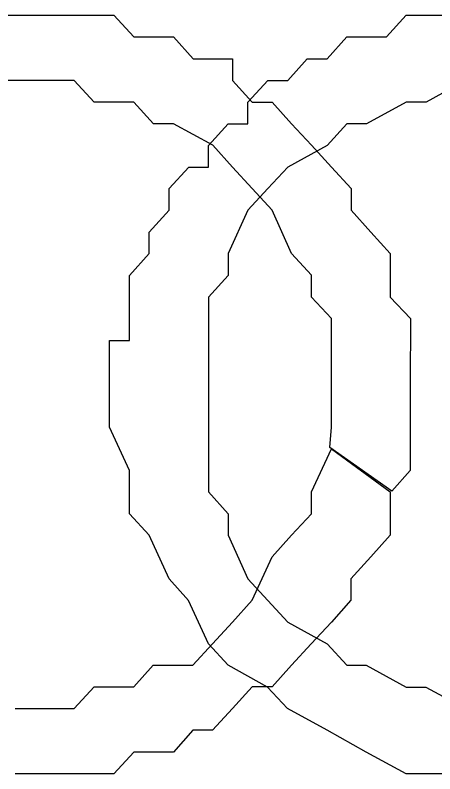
# Model space of a CAD drawing. Extents: x -574342 to -507939, y -1144044 to -1123894.
# Drawn here: x -508075.418 to -508072.695, y -1143957.519 to -1143952.594 of the extents above; entities that cross this region are included whole.
import ezdxf

# ---------------------------------------------------------------- set-up
doc = ezdxf.new("R2010")
doc.units = 0
doc.layers.add('00_1_50_rozpiska', color=7, linetype='Continuous')

msp = doc.modelspace()

# ---------------------------------------------------------------- linework, layer by layer
at = {"layer": '00_1_50_rozpiska'}
for p, q in [((-508075.5481, -1143952.5935), (-508075.4177, -1143952.5935)), ((-508075.5481, -1143952.5935), (-508075.4177, -1143952.5935)), ((-508075.4177, -1143952.5935), (-508075.2902, -1143952.5935)), ((-508075.4177, -1143952.5935), (-508075.2902, -1143952.5935)), ((-508075.2902, -1143952.5935), (-508075.1603, -1143952.5936)), ((-508075.2902, -1143952.5935), (-508075.1603, -1143952.5936)), ((-508075.1603, -1143952.5936), (-508075.0346, -1143952.5936)), ((-508075.1603, -1143952.5936), (-508075.0346, -1143952.5936)), ((-508075.0346, -1143952.5936), (-508074.9059, -1143952.5936)), ((-508075.0346, -1143952.5936), (-508074.9059, -1143952.5936)), ((-508074.9059, -1143952.5936), (-508074.7773, -1143952.5936)), ((-508074.9059, -1143952.5936), (-508074.7773, -1143952.5936)), ((-508074.7773, -1143952.5936), (-508074.6474, -1143952.734)), ((-508074.7773, -1143952.5936), (-508074.6474, -1143952.734)), ((-508074.6474, -1143952.734), (-508074.5211, -1143952.734)), ((-508074.6474, -1143952.734), (-508074.5211, -1143952.734)), ((-508074.5211, -1143952.734), (-508074.3907, -1143952.734)), ((-508074.5211, -1143952.734), (-508074.3907, -1143952.734)), ((-508074.3907, -1143952.734), (-508074.2638, -1143952.8768)), ((-508074.3907, -1143952.734), (-508074.2638, -1143952.8768)), ((-508074.2638, -1143952.8768), (-508074.1363, -1143952.8768)), ((-508074.2638, -1143952.8768), (-508074.1363, -1143952.8768)), ((-508074.1363, -1143952.8768), (-508074.0076, -1143952.8769)), ((-508074.1363, -1143952.8768), (-508074.0076, -1143952.8769)), ((-508074.0076, -1143952.8769), (-508074.0076, -1143953.0172)), ((-508074.0076, -1143952.8769), (-508074.0076, -1143953.0172)), ((-508075.2902, -1143953.0171), (-508075.5482, -1143953.0171)), ((-508075.2902, -1143953.0171), (-508075.5482, -1143953.0171)), ((-508075.0347, -1143953.0171), (-508075.2902, -1143953.0171)), ((-508075.0347, -1143953.0171), (-508075.2902, -1143953.0171)), ((-508074.906, -1143953.1581), (-508075.0347, -1143953.0171)), ((-508074.906, -1143953.1581), (-508075.0347, -1143953.0171)), ((-508074.0076, -1143953.0172), (-508073.8802, -1143953.1582)), ((-508074.0076, -1143953.0172), (-508073.8802, -1143953.1582)), ((-508074.6475, -1143953.1582), (-508074.906, -1143953.1581)), ((-508074.6475, -1143953.1582), (-508074.906, -1143953.1581)), ((-508074.5212, -1143953.298), (-508074.6475, -1143953.1582)), ((-508074.5212, -1143953.298), (-508074.6475, -1143953.1582)), ((-508073.8802, -1143953.1582), (-508073.7509, -1143953.1583)), ((-508073.8802, -1143953.1582), (-508073.7509, -1143953.1583)), ((-508073.7509, -1143953.1583), (-508073.624, -1143953.2981)), ((-508073.7509, -1143953.1583), (-508073.624, -1143953.2981)), ((-508074.3907, -1143953.298), (-508074.5212, -1143953.298)), ((-508074.3907, -1143953.298), (-508074.5212, -1143953.298)), ((-508074.1364, -1143953.4384), (-508074.3907, -1143953.298)), ((-508074.1364, -1143953.4384), (-508074.3907, -1143953.298)), ((-508073.624, -1143953.2981), (-508073.496, -1143953.4385)), ((-508073.624, -1143953.2981), (-508073.624, -1143953.2981)), ((-508073.624, -1143953.2981), (-508073.496, -1143953.4385)), ((-508074.0077, -1143953.58), (-508074.1364, -1143953.4384)), ((-508074.0077, -1143953.58), (-508074.1364, -1143953.4384)), ((-508073.496, -1143953.4385), (-508073.3661, -1143953.5801)), ((-508073.496, -1143953.4385), (-508073.3661, -1143953.5801)), ((-508073.8802, -1143953.7186), (-508074.0077, -1143953.58)), ((-508073.8802, -1143953.7186), (-508074.0077, -1143953.58)), ((-508073.3661, -1143953.5801), (-508073.2386, -1143953.7187)), ((-508073.3661, -1143953.5801), (-508073.3661, -1143953.5801)), ((-508073.3661, -1143953.5801), (-508073.2386, -1143953.7187)), ((-508073.751, -1143953.8602), (-508073.8802, -1143953.7186)), ((-508073.751, -1143953.8602), (-508073.8802, -1143953.7186)), ((-508073.2386, -1143953.7187), (-508073.2387, -1143953.8603)), ((-508073.2386, -1143953.7187), (-508073.2387, -1143953.8603)), ((-508073.6241, -1143954.1416), (-508073.751, -1143953.8602)), ((-508073.6241, -1143954.1416), (-508073.751, -1143953.8602)), ((-508073.2387, -1143953.8603), (-508073.1106, -1143954.0019)), ((-508073.2387, -1143953.8603), (-508073.1106, -1143954.0019)), ((-508073.1106, -1143954.0019), (-508072.9843, -1143954.1417)), ((-508073.1106, -1143954.0019), (-508073.1106, -1143954.0019)), ((-508073.1106, -1143954.0019), (-508072.9843, -1143954.1417)), ((-508073.4961, -1143954.2826), (-508073.6241, -1143954.1416)), ((-508073.4961, -1143954.2826), (-508073.6241, -1143954.1416)), ((-508072.9843, -1143954.1417), (-508072.9843, -1143954.2827)), ((-508072.9843, -1143954.1417), (-508072.9843, -1143954.2827)), ((-508073.4961, -1143954.4248), (-508073.4961, -1143954.2826)), ((-508073.4961, -1143954.4248), (-508073.4961, -1143954.2826)), ((-508072.9843, -1143954.2827), (-508072.9844, -1143954.4248)), ((-508072.9843, -1143954.2827), (-508072.9844, -1143954.4248)), ((-508073.3662, -1143954.5628), (-508073.4961, -1143954.4248)), ((-508073.3662, -1143954.5628), (-508073.4961, -1143954.4248)), ((-508072.9844, -1143954.4248), (-508072.8539, -1143954.5629)), ((-508072.9844, -1143954.4248), (-508072.8539, -1143954.5629)), ((-508073.3663, -1143954.8442), (-508073.3662, -1143954.5628)), ((-508073.3663, -1143954.8442), (-508073.3662, -1143954.5628)), ((-508072.8539, -1143954.5629), (-508072.8539, -1143954.7051)), ((-508072.8539, -1143954.5629), (-508072.8539, -1143954.7051)), ((-508072.8539, -1143954.7051), (-508072.854, -1143954.8443)), ((-508072.8539, -1143954.7051), (-508072.854, -1143954.8443)), ((-508072.8539, -1143954.7051), (-508072.8539, -1143954.7051)), ((-508073.3663, -1143954.9852), (-508073.3663, -1143954.8442)), ((-508073.3663, -1143954.9852), (-508073.3663, -1143954.8442)), ((-508072.854, -1143954.8443), (-508072.854, -1143954.9852)), ((-508072.854, -1143954.8443), (-508072.854, -1143954.9852)), ((-508073.3663, -1143955.2677), (-508073.3663, -1143954.9852)), ((-508073.3663, -1143955.2677), (-508073.3663, -1143954.9852)), ((-508072.854, -1143954.9852), (-508072.854, -1143955.1268)), ((-508072.854, -1143954.9852), (-508072.854, -1143955.1268)), ((-508072.854, -1143955.1268), (-508072.854, -1143955.2678)), ((-508072.854, -1143955.1268), (-508072.854, -1143955.2678)), ((-508073.3758, -1143955.4004), (-508073.3663, -1143955.2677)), ((-508072.854, -1143955.2678), (-508072.854, -1143955.4088)), ((-508072.854, -1143955.2678), (-508072.854, -1143955.4088)), ((-508073.4963, -1143955.6889), (-508073.3664, -1143955.4087)), ((-508073.4963, -1143955.6889), (-508073.3664, -1143955.4087)), ((-508072.9738, -1143955.6848), (-508073.3758, -1143955.4004)), ((-508073.3664, -1143955.4087), (-508072.9845, -1143955.689)), ((-508072.854, -1143955.4088), (-508072.854, -1143955.5498)), ((-508072.854, -1143955.4088), (-508072.854, -1143955.5498)), ((-508072.854, -1143955.5498), (-508072.9738, -1143955.6848)), ((-508073.4963, -1143955.8305), (-508073.4963, -1143955.6889)), ((-508073.4963, -1143955.8305), (-508073.4963, -1143955.6889)), ((-508072.9845, -1143955.689), (-508072.9845, -1143955.8305)), ((-508072.9845, -1143955.689), (-508072.9845, -1143955.689)), ((-508072.9845, -1143955.689), (-508072.9845, -1143955.8305)), ((-508073.6244, -1143955.9691), (-508073.4963, -1143955.8305)), ((-508073.6244, -1143955.9691), (-508073.4963, -1143955.8305)), ((-508072.9845, -1143955.8305), (-508072.9846, -1143955.9692)), ((-508072.9845, -1143955.8305), (-508072.9846, -1143955.9692)), ((-508073.7513, -1143956.1112), (-508073.6244, -1143955.9691)), ((-508073.7513, -1143956.1112), (-508073.6244, -1143955.9691)), ((-508072.9846, -1143955.9692), (-508073.1109, -1143956.1113)), ((-508072.9846, -1143955.9692), (-508073.1109, -1143956.1113)), ((-508073.8806, -1143956.3926), (-508073.7513, -1143956.1112)), ((-508073.8806, -1143956.3926), (-508073.7513, -1143956.1112)), ((-508073.1109, -1143956.1113), (-508073.239, -1143956.2535)), ((-508073.1109, -1143956.1113), (-508073.239, -1143956.2535)), ((-508073.1109, -1143956.1113), (-508073.1109, -1143956.1113)), ((-508073.239, -1143956.2535), (-508073.239, -1143956.3927)), ((-508073.239, -1143956.2535), (-508073.239, -1143956.3927)), ((-508074.0081, -1143956.5335), (-508073.8806, -1143956.3926)), ((-508074.0081, -1143956.5335), (-508073.8806, -1143956.3926)), ((-508073.239, -1143956.3927), (-508073.3665, -1143956.5336)), ((-508073.239, -1143956.3927), (-508073.3665, -1143956.5336)), ((-508074.1368, -1143956.6751), (-508074.0081, -1143956.5335)), ((-508074.1368, -1143956.6751), (-508074.0081, -1143956.5335)), ((-508073.3665, -1143956.5336), (-508073.4964, -1143956.6752)), ((-508073.3665, -1143956.5336), (-508073.4964, -1143956.6752)), ((-508073.3665, -1143956.5336), (-508073.3665, -1143956.5336)), ((-508074.2643, -1143956.8131), (-508074.1368, -1143956.6751)), ((-508074.2643, -1143956.8131), (-508074.1368, -1143956.6751)), ((-508073.4964, -1143956.6752), (-508073.6245, -1143956.8132)), ((-508073.4964, -1143956.6752), (-508073.6245, -1143956.8132)), ((-508073.4964, -1143956.6752), (-508073.4964, -1143956.6752)), ((-508074.648, -1143956.9552), (-508074.5216, -1143956.8131)), ((-508074.648, -1143956.9552), (-508074.5216, -1143956.8131)), ((-508074.5216, -1143956.8131), (-508074.2643, -1143956.8131)), ((-508074.5216, -1143956.8131), (-508074.2643, -1143956.8131)), ((-508073.6245, -1143956.8132), (-508073.7514, -1143956.9553)), ((-508073.6245, -1143956.8132), (-508073.7514, -1143956.9553)), ((-508075.0352, -1143957.095), (-508074.9065, -1143956.9552)), ((-508075.0352, -1143957.095), (-508074.9065, -1143956.9552)), ((-508074.9065, -1143956.9552), (-508074.648, -1143956.9552)), ((-508074.9065, -1143956.9552), (-508074.648, -1143956.9552)), ((-508073.8807, -1143956.9553), (-508074.0082, -1143957.0951)), ((-508073.8807, -1143956.9553), (-508074.0082, -1143957.0951)), ((-508073.7514, -1143956.9553), (-508073.8807, -1143956.9553)), ((-508073.7514, -1143956.9553), (-508073.8807, -1143956.9553)), ((-508075.4183, -1143957.0949), (-508075.2908, -1143957.095)), ((-508075.4183, -1143957.0949), (-508075.2908, -1143957.095)), ((-508075.2908, -1143957.095), (-508075.0352, -1143957.095)), ((-508075.2908, -1143957.095), (-508075.0352, -1143957.095)), ((-508074.0082, -1143957.0951), (-508074.1369, -1143957.2361)), ((-508074.0082, -1143957.0951), (-508074.1369, -1143957.2361)), ((-508074.2643, -1143957.2361), (-508074.3913, -1143957.3776)), ((-508074.2643, -1143957.2361), (-508074.3913, -1143957.3776)), ((-508074.1369, -1143957.2361), (-508074.2643, -1143957.2361)), ((-508074.1369, -1143957.2361), (-508074.2643, -1143957.2361)), ((-508074.1369, -1143957.2361), (-508074.1369, -1143957.2361)), ((-508074.648, -1143957.3776), (-508074.7779, -1143957.5186)), ((-508074.648, -1143957.3776), (-508074.7779, -1143957.5186)), ((-508074.5217, -1143957.3776), (-508074.648, -1143957.3776)), ((-508074.5217, -1143957.3776), (-508074.648, -1143957.3776)), ((-508074.3913, -1143957.3776), (-508074.5217, -1143957.3776)), ((-508074.3913, -1143957.3776), (-508074.5217, -1143957.3776)), ((-508075.2908, -1143957.5185), (-508075.4183, -1143957.5185)), ((-508075.2908, -1143957.5185), (-508075.4183, -1143957.5185)), ((-508075.0353, -1143957.5185), (-508075.2908, -1143957.5185)), ((-508075.0353, -1143957.5185), (-508075.2908, -1143957.5185)), ((-508074.9066, -1143957.5185), (-508075.0353, -1143957.5185)), ((-508074.9066, -1143957.5185), (-508075.0353, -1143957.5185)), ((-508074.7779, -1143957.5186), (-508074.9066, -1143957.5185)), ((-508074.7779, -1143957.5186), (-508074.9066, -1143957.5185))]:
    msp.add_line(p, q, dxfattribs=at)
for points in [[(-508074.676, -1143954.7051), (-508074.676, -1143954.563), (-508074.676, -1143954.4249), (-508074.6759, -1143954.2828), (-508074.5478, -1143954.1418), (-508074.5478, -1143954.002), (-508074.4191, -1143953.8604), (-508074.4191, -1143953.7189), (-508074.2922, -1143953.5803), (-508074.1641, -1143953.5803), (-508074.1641, -1143953.4387), (-508074.0366, -1143953.2983), (-508073.9073, -1143953.2983), (-508073.9073, -1143953.1585), (-508073.7792, -1143953.0176), (-508073.6493, -1143953.0176), (-508073.5224, -1143952.8772), (-508073.3932, -1143952.8772), (-508073.2657, -1143952.7345), (-508073.1394, -1143952.7345), (-508073.0089, -1143952.7345), (-508072.8802, -1143952.5941), (-508072.7521, -1143952.5942), (-508072.6234, -1143952.5942)], [(-508074.676, -1143954.7051), (-508074.676, -1143954.563), (-508074.676, -1143954.4249), (-508074.6759, -1143954.2828), (-508074.5478, -1143954.1418), (-508074.5478, -1143954.002), (-508074.5478, -1143954.002), (-508074.4191, -1143953.8604), (-508074.4191, -1143953.7189), (-508074.2922, -1143953.5803), (-508074.1641, -1143953.5803), (-508074.1641, -1143953.4387), (-508074.0366, -1143953.2983), (-508073.9073, -1143953.2983), (-508073.9073, -1143953.1585), (-508073.7792, -1143953.0176), (-508073.6493, -1143953.0176), (-508073.5224, -1143952.8772), (-508073.3932, -1143952.8772), (-508073.3932, -1143952.8772), (-508073.2657, -1143952.7345), (-508073.1394, -1143952.7345), (-508073.0089, -1143952.7345), (-508072.8802, -1143952.5941), (-508072.7521, -1143952.5942), (-508072.6234, -1143952.5942)], [(-508072.4954, -1143953.0177), (-508072.7522, -1143953.1587), (-508072.8803, -1143953.1587), (-508073.1394, -1143953.2984), (-508073.2657, -1143953.2984), (-508073.3932, -1143953.4388), (-508073.6494, -1143953.5803), (-508073.7793, -1143953.7189), (-508073.9074, -1143953.8605), (-508074.0367, -1143954.1419), (-508074.0367, -1143954.2828), (-508074.1642, -1143954.425), (-508074.1642, -1143954.563), (-508074.1643, -1143954.8444), (-508074.1643, -1143954.9854), (-508074.1643, -1143955.2679), (-508074.1644, -1143955.4089), (-508074.1644, -1143955.6891), (-508074.0369, -1143955.8307), (-508074.0369, -1143955.9693), (-508073.9077, -1143956.2537), (-508073.7796, -1143956.3929), (-508073.6498, -1143956.5339), (-508073.3936, -1143956.6755), (-508073.2662, -1143956.8135), (-508073.1399, -1143956.8136), (-508072.8808, -1143956.9558), (-508072.7527, -1143956.9558), (-508072.4959, -1143957.0956)], [(-508072.4954, -1143953.0177), (-508072.7522, -1143953.1587), (-508072.8803, -1143953.1587), (-508073.1394, -1143953.2984), (-508073.2657, -1143953.2984), (-508073.3932, -1143953.4388), (-508073.6494, -1143953.5803), (-508073.7793, -1143953.7189), (-508073.9074, -1143953.8605), (-508074.0367, -1143954.1419), (-508074.0367, -1143954.2828), (-508074.1642, -1143954.425), (-508074.1642, -1143954.563), (-508074.1643, -1143954.8444), (-508074.1643, -1143954.9854), (-508074.1643, -1143955.2679), (-508074.1644, -1143955.4089), (-508074.1644, -1143955.6891), (-508074.0369, -1143955.8307), (-508074.0369, -1143955.9693), (-508073.9077, -1143956.2537), (-508073.7796, -1143956.3929), (-508073.6498, -1143956.5339), (-508073.3936, -1143956.6755), (-508073.2662, -1143956.8135), (-508073.1399, -1143956.8136), (-508072.8808, -1143956.9558), (-508072.7527, -1143956.9558), (-508072.4959, -1143957.0956)], [(-508072.6241, -1143957.5191), (-508072.8808, -1143957.5191), (-508073.1399, -1143957.3781), (-508073.3937, -1143957.2365), (-508073.6499, -1143957.0955), (-508073.7797, -1143956.9556), (-508074.037, -1143956.8134), (-508074.1645, -1143956.6754), (-508074.2926, -1143956.3928), (-508074.4194, -1143956.2536), (-508074.5481, -1143955.9693), (-508074.6761, -1143955.8306), (-508074.6761, -1143955.5498), (-508074.8053, -1143955.2679), (-508074.8053, -1143954.9853), (-508074.8053, -1143954.8443), (-508074.8053, -1143954.7051), (-508074.676, -1143954.7051)], [(-508072.6241, -1143957.5191), (-508072.8808, -1143957.5191), (-508073.1399, -1143957.3781), (-508073.3937, -1143957.2365), (-508073.6499, -1143957.0955), (-508073.7797, -1143956.9556), (-508074.037, -1143956.8134), (-508074.1645, -1143956.6754), (-508074.2926, -1143956.3928), (-508074.4194, -1143956.2536), (-508074.5481, -1143955.9693), (-508074.6761, -1143955.8306), (-508074.6761, -1143955.5498), (-508074.8053, -1143955.2679), (-508074.8053, -1143954.9853), (-508074.8053, -1143954.8443), (-508074.8053, -1143954.7051), (-508074.676, -1143954.7051)]]:
    msp.add_lwpolyline(points, dxfattribs=at)

doc.saveas('drawing.dxf')
